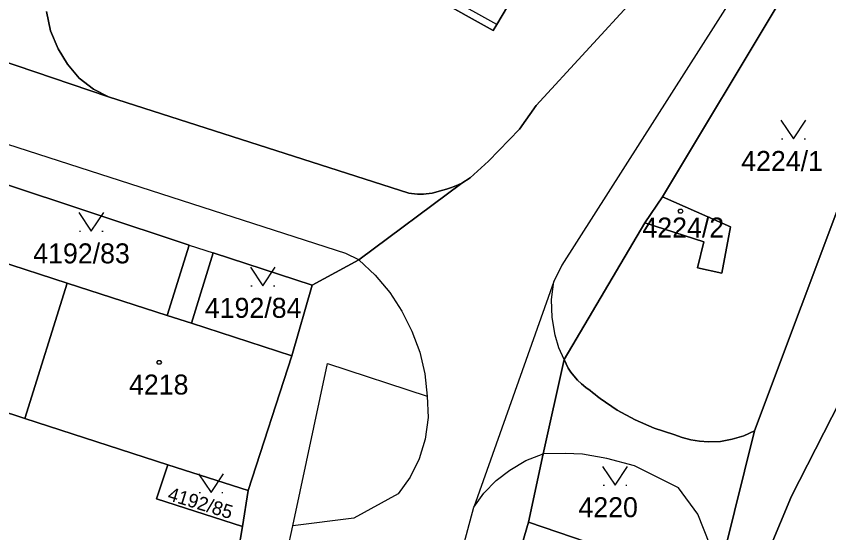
# Model space of a CAD drawing. Extents: x -263587 to -261993, y -1238795 to -1236748.
# Drawn here: x -262886.4 to -262821.3, y -1237661.2 to -1237619.9 of the extents above; entities that cross this region are included whole.
import ezdxf

# ---------------------------------------------------------------- set-up
doc = ezdxf.new("R2010")
doc.units = 0
doc.layers.add('Vrstva 1', color=7, linetype='Continuous')

msp = doc.modelspace()

# ---------------------------------------------------------------- linework, layer by layer
at = {"layer": 'Vrstva 1'}
for p, q in [((-262848.21, -1237621.03), (-262865.02, -1237611.63)), ((-262865.02, -1237611.63), (-262848.21, -1237621.03)), ((-262847.92, -1237620.54), (-262864.32, -1237611.42)), ((-262844.85, -1237615.38), (-262847.92, -1237620.54)), ((-262847.92, -1237620.54), (-262844.85, -1237615.38)), ((-262834.65, -1237634.33), (-262823.23, -1237615.31)), ((-262823.23, -1237615.31), (-262834.65, -1237634.33)), ((-262834.92, -1237616.29), (-262844.75, -1237627.04)), ((-262844.75, -1237627.04), (-262834.92, -1237616.29)), ((-262828.75, -1237617.93), (-262842.72, -1237639.81)), ((-262883.64, -1237621.04), (-262883.97, -1237619.5)), ((-262883.97, -1237619.5), (-262883.64, -1237621.04)), ((-262879, -1237626.33), (-262895.76, -1237620.68)), ((-262895.76, -1237620.68), (-262879, -1237626.33)), ((-262847.92, -1237620.54), (-262848.21, -1237621.03)), ((-262848.21, -1237621.03), (-262847.92, -1237620.54)), ((-262883.04, -1237622.5), (-262883.64, -1237621.04)), ((-262883.64, -1237621.04), (-262883.04, -1237622.5)), ((-262882.29, -1237623.73), (-262883.04, -1237622.5)), ((-262883.04, -1237622.5), (-262882.29, -1237623.73)), ((-262881.35, -1237624.83), (-262882.29, -1237623.73)), ((-262882.29, -1237623.73), (-262881.35, -1237624.83)), ((-262816.6, -1237624.55), (-262827.27, -1237653.08)), ((-262827.27, -1237653.08), (-262816.6, -1237624.55)), ((-262860, -1237638.88), (-262902.82, -1237625.08)), ((-262880.2, -1237625.71), (-262881.35, -1237624.83)), ((-262881.35, -1237624.83), (-262880.2, -1237625.71)), ((-262879, -1237626.33), (-262880.2, -1237625.71)), ((-262880.2, -1237625.71), (-262879, -1237626.33)), ((-262854.97, -1237634.04), (-262879, -1237626.33)), ((-262879, -1237626.33), (-262854.97, -1237634.04)), ((-262844.75, -1237627.04), (-262846.1, -1237628.92)), ((-262846.1, -1237628.92), (-262844.75, -1237627.04)), ((-262846.1, -1237628.92), (-262848.57, -1237631.48)), ((-262848.57, -1237631.48), (-262846.1, -1237628.92)), ((-262825.11, -1237629.7), (-262825.01, -1237629.7)), ((-262823.31, -1237629.7), (-262823.21, -1237629.7)), ((-262848.57, -1237631.48), (-262850.06, -1237632.81)), ((-262850.06, -1237632.81), (-262848.57, -1237631.48)), ((-262887.91, -1237633.12), (-262872.56, -1237638.2)), ((-262872.56, -1237638.2), (-262887.91, -1237633.12)), ((-262850.06, -1237632.81), (-262850.71, -1237633.24)), ((-262850.71, -1237633.24), (-262850.06, -1237632.81)), ((-262850.71, -1237633.24), (-262858.97, -1237639.39)), ((-262858.97, -1237639.39), (-262850.71, -1237633.24)), ((-262851.95, -1237633.73), (-262852.23, -1237633.82)), ((-262852.23, -1237633.82), (-262851.95, -1237633.73)), ((-262851.63, -1237633.62), (-262851.95, -1237633.73)), ((-262851.95, -1237633.73), (-262851.63, -1237633.62)), ((-262851.32, -1237633.51), (-262851.63, -1237633.62)), ((-262851.63, -1237633.62), (-262851.32, -1237633.51)), ((-262851.01, -1237633.38), (-262851.32, -1237633.51)), ((-262851.32, -1237633.51), (-262851.01, -1237633.38)), ((-262850.71, -1237633.24), (-262851.01, -1237633.38)), ((-262851.01, -1237633.38), (-262850.71, -1237633.24)), ((-262854.74, -1237634.08), (-262854.97, -1237634.04)), ((-262854.97, -1237634.04), (-262854.74, -1237634.08)), ((-262854.5, -1237634.11), (-262854.74, -1237634.08)), ((-262854.74, -1237634.08), (-262854.5, -1237634.11)), ((-262854.26, -1237634.12), (-262854.5, -1237634.11)), ((-262854.5, -1237634.11), (-262854.26, -1237634.12)), ((-262854.02, -1237634.13), (-262854.26, -1237634.12)), ((-262854.26, -1237634.12), (-262854.02, -1237634.13)), ((-262853.79, -1237634.12), (-262854.02, -1237634.13)), ((-262854.02, -1237634.13), (-262853.79, -1237634.12)), ((-262853.56, -1237634.1), (-262853.79, -1237634.12)), ((-262853.79, -1237634.12), (-262853.56, -1237634.1)), ((-262853.33, -1237634.08), (-262853.56, -1237634.1)), ((-262853.56, -1237634.1), (-262853.33, -1237634.08)), ((-262853.1, -1237634.04), (-262853.33, -1237634.08)), ((-262853.33, -1237634.08), (-262853.1, -1237634.04)), ((-262852.81, -1237633.97), (-262853.1, -1237634.04)), ((-262853.1, -1237634.04), (-262852.81, -1237633.97)), ((-262852.52, -1237633.9), (-262852.81, -1237633.97)), ((-262852.81, -1237633.97), (-262852.52, -1237633.9)), ((-262852.23, -1237633.82), (-262852.52, -1237633.9)), ((-262852.52, -1237633.9), (-262852.23, -1237633.82)), ((-262836.06, -1237636.42), (-262834.65, -1237634.33)), ((-262834.65, -1237634.33), (-262836.06, -1237636.42)), ((-262834.65, -1237634.33), (-262829.2, -1237636.74)), ((-262829.2, -1237636.74), (-262834.65, -1237634.33)), ((-262842.53, -1237647.37), (-262836.06, -1237636.42)), ((-262836.06, -1237636.42), (-262842.53, -1237647.37)), ((-262831.34, -1237637.95), (-262836.06, -1237636.42)), ((-262836.06, -1237636.42), (-262831.34, -1237637.95)), ((-262829.2, -1237636.74), (-262829.89, -1237640.44)), ((-262829.89, -1237640.44), (-262829.2, -1237636.74)), ((-262881.34, -1237637.1), (-262881.24, -1237637.1)), ((-262879.54, -1237637.1), (-262879.44, -1237637.1)), ((-262872.56, -1237638.2), (-262874.3, -1237643.83)), ((-262874.3, -1237643.83), (-262872.56, -1237638.2)), ((-262872.56, -1237638.2), (-262870.64, -1237638.83)), ((-262831.85, -1237640.02), (-262831.34, -1237637.95)), ((-262831.34, -1237637.95), (-262831.85, -1237640.02)), ((-262889.71, -1237638.87), (-262882.33, -1237641.25)), ((-262882.33, -1237641.25), (-262889.71, -1237638.87)), ((-262870.64, -1237638.83), (-262872.37, -1237644.46)), ((-262872.37, -1237644.46), (-262870.64, -1237638.83)), ((-262862.7, -1237641.41), (-262870.64, -1237638.83)), ((-262870.64, -1237638.83), (-262862.7, -1237641.41)), ((-262858.97, -1237639.39), (-262860, -1237638.88)), ((-262858.97, -1237639.39), (-262862.7, -1237641.41)), ((-262862.7, -1237641.41), (-262858.97, -1237639.39)), ((-262858.97, -1237639.39), (-262857.65, -1237640.61)), ((-262842.72, -1237639.81), (-262843.34, -1237641.11)), ((-262829.89, -1237640.44), (-262831.85, -1237640.02)), ((-262831.85, -1237640.02), (-262829.89, -1237640.44)), ((-262857.65, -1237640.61), (-262856.49, -1237641.99)), ((-262882.33, -1237641.25), (-262885.72, -1237652.08)), ((-262885.72, -1237652.08), (-262882.33, -1237641.25)), ((-262882.33, -1237641.25), (-262874.3, -1237643.83)), ((-262874.3, -1237643.83), (-262882.33, -1237641.25)), ((-262867.6, -1237641.46), (-262867.5, -1237641.46)), ((-262865.8, -1237641.46), (-262865.7, -1237641.46)), ((-262862.7, -1237641.41), (-262864.34, -1237647.07)), ((-262864.34, -1237647.07), (-262862.7, -1237641.41)), ((-262843.34, -1237641.11), (-262849.76, -1237659.19)), ((-262843.53, -1237642.55), (-262843.34, -1237641.11)), ((-262856.49, -1237641.99), (-262855.51, -1237643.49)), ((-262843.49, -1237644), (-262843.53, -1237642.55)), ((-262855.51, -1237643.49), (-262854.71, -1237645.11)), ((-262874.3, -1237643.83), (-262872.37, -1237644.46)), ((-262872.37, -1237644.46), (-262874.3, -1237643.83)), ((-262843.23, -1237645.43), (-262843.49, -1237644)), ((-262872.37, -1237644.46), (-262864.34, -1237647.07)), ((-262864.34, -1237647.07), (-262872.37, -1237644.46)), ((-262854.71, -1237645.11), (-262854.09, -1237646.78)), ((-262842.94, -1237646.42), (-262843.23, -1237645.43)), ((-262818.02, -1237645.93), (-262824.33, -1237658.31)), ((-262824.33, -1237658.31), (-262818.02, -1237645.93)), ((-262885.72, -1237652.08), (-262903.28, -1237646.41)), ((-262903.28, -1237646.41), (-262885.72, -1237652.08)), ((-262854.09, -1237646.78), (-262853.69, -1237648.52)), ((-262842.53, -1237647.37), (-262842.94, -1237646.42)), ((-262864.34, -1237647.07), (-262867.83, -1237657.86)), ((-262867.83, -1237657.86), (-262864.34, -1237647.07)), ((-262844.19, -1237654.92), (-262842.53, -1237647.37)), ((-262842.53, -1237647.37), (-262844.19, -1237654.92)), ((-262842.37, -1237647.72), (-262842.53, -1237647.37)), ((-262842.53, -1237647.37), (-262842.37, -1237647.72)), ((-262864.25, -1237660.67), (-262861.46, -1237647.68)), ((-262861.46, -1237647.68), (-262853.5, -1237650.29)), ((-262842.19, -1237648.05), (-262842.37, -1237647.72)), ((-262842.37, -1237647.72), (-262842.19, -1237648.05)), ((-262841.98, -1237648.37), (-262842.19, -1237648.05)), ((-262842.19, -1237648.05), (-262841.98, -1237648.37)), ((-262853.69, -1237648.52), (-262853.5, -1237650.29)), ((-262841.75, -1237648.68), (-262841.98, -1237648.37)), ((-262841.98, -1237648.37), (-262841.75, -1237648.68)), ((-262841.46, -1237649.01), (-262841.75, -1237648.68)), ((-262841.75, -1237648.68), (-262841.46, -1237649.01)), ((-262841.14, -1237649.32), (-262841.46, -1237649.01)), ((-262841.46, -1237649.01), (-262841.14, -1237649.32)), ((-262840.79, -1237649.61), (-262841.14, -1237649.32)), ((-262841.14, -1237649.32), (-262840.79, -1237649.61)), ((-262840.43, -1237649.86), (-262840.79, -1237649.61)), ((-262840.79, -1237649.61), (-262840.43, -1237649.86)), ((-262840.24, -1237650.02), (-262840.43, -1237649.86)), ((-262840.43, -1237649.86), (-262840.24, -1237650.02)), ((-262840.04, -1237650.18), (-262840.24, -1237650.02)), ((-262840.24, -1237650.02), (-262840.04, -1237650.18)), ((-262853.5, -1237650.29), (-262853.42, -1237652.02)), ((-262839.84, -1237650.33), (-262840.04, -1237650.18)), ((-262840.04, -1237650.18), (-262839.84, -1237650.33)), ((-262839.64, -1237650.48), (-262839.84, -1237650.33)), ((-262839.84, -1237650.33), (-262839.64, -1237650.48)), ((-262838.28, -1237651.41), (-262839.64, -1237650.48)), ((-262839.64, -1237650.48), (-262838.28, -1237651.41)), ((-262836.83, -1237652.2), (-262838.28, -1237651.41)), ((-262838.28, -1237651.41), (-262836.83, -1237652.2)), ((-262874.25, -1237655.79), (-262885.72, -1237652.08)), ((-262885.72, -1237652.08), (-262874.25, -1237655.79)), ((-262853.42, -1237652.02), (-262853.66, -1237653.73)), ((-262835.31, -1237652.86), (-262836.83, -1237652.2)), ((-262836.83, -1237652.2), (-262835.31, -1237652.86)), ((-262833.75, -1237653.38), (-262835.31, -1237652.86)), ((-262835.31, -1237652.86), (-262833.75, -1237653.38)), ((-262827.27, -1237653.08), (-262830.83, -1237667.35)), ((-262830.83, -1237667.35), (-262827.27, -1237653.08)), ((-262827.27, -1237653.08), (-262828.14, -1237653.47)), ((-262828.14, -1237653.47), (-262827.27, -1237653.08)), ((-262853.66, -1237653.73), (-262854.13, -1237655.31)), ((-262833.08, -1237653.62), (-262833.75, -1237653.38)), ((-262833.75, -1237653.38), (-262833.08, -1237653.62)), ((-262832.39, -1237653.8), (-262833.08, -1237653.62)), ((-262833.08, -1237653.62), (-262832.39, -1237653.8)), ((-262831.68, -1237653.91), (-262832.39, -1237653.8)), ((-262832.39, -1237653.8), (-262831.68, -1237653.91)), ((-262830.97, -1237653.96), (-262831.68, -1237653.91)), ((-262831.68, -1237653.91), (-262830.97, -1237653.96)), ((-262830.01, -1237653.92), (-262830.97, -1237653.96)), ((-262830.97, -1237653.96), (-262830.01, -1237653.92)), ((-262829.06, -1237653.75), (-262830.01, -1237653.92)), ((-262830.01, -1237653.92), (-262829.06, -1237653.75)), ((-262828.14, -1237653.47), (-262829.06, -1237653.75)), ((-262829.06, -1237653.75), (-262828.14, -1237653.47)), ((-262845.58, -1237655.46), (-262844.19, -1237654.92)), ((-262845.39, -1237660.38), (-262844.19, -1237654.92)), ((-262844.19, -1237654.92), (-262845.39, -1237660.38)), ((-262842.44, -1237654.88), (-262844.19, -1237654.92)), ((-262841.06, -1237654.95), (-262842.44, -1237654.88)), ((-262839.11, -1237655.28), (-262841.06, -1237654.95)), ((-262875.17, -1237658.52), (-262874.25, -1237655.79)), ((-262874.25, -1237655.79), (-262875.17, -1237658.52)), ((-262867.83, -1237657.86), (-262874.25, -1237655.79)), ((-262874.25, -1237655.79), (-262867.83, -1237657.86)), ((-262854.13, -1237655.31), (-262854.85, -1237656.79)), ((-262846.87, -1237656.22), (-262845.58, -1237655.46)), ((-262836.89, -1237655.87), (-262839.11, -1237655.28)), ((-262833.36, -1237657.64), (-262836.89, -1237655.87)), ((-262847.97, -1237657.06), (-262846.87, -1237656.22)), ((-262854.85, -1237656.79), (-262855.81, -1237658.13)), ((-262848.95, -1237658.06), (-262847.97, -1237657.06)), ((-262839.39, -1237657.42), (-262839.29, -1237657.42)), ((-262837.59, -1237657.42), (-262837.49, -1237657.42)), ((-262831.82, -1237659.75), (-262833.36, -1237657.64)), ((-262871.74, -1237658.02), (-262871.64, -1237658.02)), ((-262869.94, -1237658.02), (-262869.84, -1237658.02)), ((-262867.83, -1237657.86), (-262868.29, -1237660.73)), ((-262868.29, -1237660.73), (-262867.83, -1237657.86)), ((-262855.81, -1237658.13), (-262859.36, -1237660.08)), ((-262849.76, -1237659.19), (-262848.95, -1237658.06)), ((-262824.33, -1237658.31), (-262826.09, -1237662.53)), ((-262826.09, -1237662.53), (-262824.33, -1237658.31)), ((-262868.29, -1237660.73), (-262875.17, -1237658.52)), ((-262875.17, -1237658.52), (-262868.29, -1237660.73)), ((-262861.26, -1237702.2), (-262849.76, -1237659.19)), ((-262830.86, -1237662.17), (-262831.82, -1237659.75)), ((-262859.36, -1237660.08), (-262864.25, -1237660.67)), ((-262849.43, -1237674.41), (-262845.39, -1237660.38)), ((-262845.39, -1237660.38), (-262849.43, -1237674.41)), ((-262845.39, -1237660.38), (-262834.89, -1237663.94)), ((-262834.89, -1237663.94), (-262845.39, -1237660.38)), ((-262871.13, -1237693.29), (-262864.25, -1237660.67)), ((-262868.29, -1237660.73), (-262868.76, -1237663.65)), ((-262868.76, -1237663.65), (-262868.29, -1237660.73))]:
    msp.add_line(p, q, dxfattribs=at)
for points in [[(-262825.16, -1237628.2), (-262824.16, -1237629.7), (-262823.16, -1237628.2)], [(-262881.39, -1237635.6), (-262880.39, -1237637.1), (-262879.39, -1237635.6)], [(-262867.65, -1237639.96), (-262866.65, -1237641.46), (-262865.65, -1237639.96)], [(-262871.79, -1237656.52), (-262870.79, -1237658.02), (-262869.79, -1237656.52)], [(-262839.44, -1237655.92), (-262838.44, -1237657.42), (-262837.44, -1237655.92)]]:
    msp.add_lwpolyline(points, dxfattribs=at)
for points in [[(-262833.11, -1237635.34), (-262833.02, -1237635.49), (-262833.11, -1237635.64), (-262833.29, -1237635.64), (-262833.38, -1237635.49), (-262833.29, -1237635.34)], [(-262874.86, -1237647.45), (-262874.77, -1237647.6), (-262874.86, -1237647.75), (-262875.04, -1237647.75), (-262875.13, -1237647.6), (-262875.04, -1237647.45)]]:
    msp.add_lwpolyline(points, close=True, dxfattribs=at)

# ---------------------------------------------------------------- texts
for s, p in [('4224/1', (-262828.344, -1237632.27)), ('4224/2', (-262836.253, -1237637.6)), ('4192/83', (-262885.034, -1237639.67)), ('4192/84', (-262871.294, -1237644.03)), ('4218', (-262877.364, -1237650.17)), ('4220', (-262841.377, -1237659.99))]:
    msp.add_text(s, height=1.6, dxfattribs=at).set_placement(p)
msp.add_text('4192/85', height=1.1, rotation=343.08713, dxfattribs=at).set_placement((-262874.344, -1237658.606))

doc.saveas('drawing.dxf')
